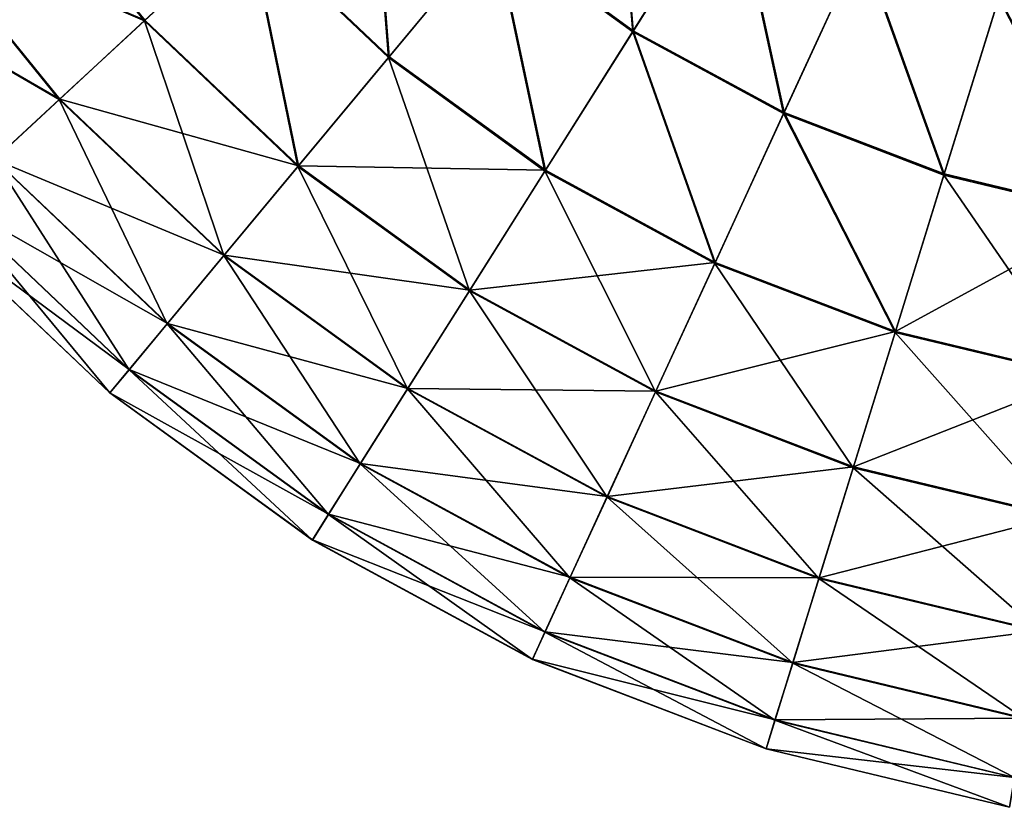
# Model space of a CAD drawing. Header units: millimetres. Extents: x 64 to 3333, y 103 to 3347.
# Tile 475 of 519: x 3252 to 3277, y 2217 to 2237. Entities that reach past the tile are written whole.
import ezdxf

# ---------------------------------------------------------------- set-up
doc = ezdxf.new("R2010")
doc.units = ezdxf.units.MM
doc.header["$LTSCALE"] = 25.4
doc.layers.get('0').update_dxf_attribs({"true_color": 0xff5454})

# ---------------------------------------------------------------- blocks, each defined once
blk = doc.blocks.new('SPIDER-6785-9743.STL')
at = {"color": 7, "true_color": 0xffffff}
mesh = blk.add_polyface(dxfattribs=at)
corners = [(3252.148, 2241.259, 36.191), (3258.082, 2239.547, 31.316), (3255.484, 2237.144, 36.191), (3255.038, 2243.303, 31.316)]
mesh.append_faces([[corners[k] for k in face] for face in [(0, 1, 2), (1, 0, 3)]], dxfattribs={"vtx0": -1, "color": 7})
mesh = blk.add_polyface(dxfattribs=at)
corners = [(3258.101, 2239.565, 92.469), (3252.166, 2241.271, 87.597), (3255.5, 2237.158, 87.597), (3255.059, 2243.318, 92.469)]
mesh.append_faces([[corners[k] for k in face] for face in [(0, 1, 2), (1, 0, 3)]], dxfattribs={"vtx0": -1, "color": 7})
mesh = blk.add_polyface(dxfattribs=at)
corners = [(3267.192, 2242.962, 23.083), (3267.702, 2236.869, 26.924), (3264.226, 2239.392, 26.924), (3270.176, 2240.795, 23.083)]
mesh.append_faces([[corners[k] for k in face] for face in [(0, 1, 2), (1, 0, 3)]], dxfattribs={"vtx0": -1, "color": 7})
mesh = blk.add_polyface(dxfattribs=at)
corners = [(3267.717, 2236.894, 96.858), (3267.212, 2242.986, 100.694), (3264.244, 2239.415, 96.858), (3270.194, 2240.823, 100.694)]
mesh.append_faces([[corners[k] for k in face] for face in [(0, 1, 2), (1, 0, 3)]], dxfattribs={"vtx0": -1, "color": 7})
mesh = blk.add_polyface(dxfattribs=at)
corners = [(3278.368, 2242.574, 19.854), (3280.449, 2236.857, 23.083), (3276.862, 2237.717, 23.083), (3281.308, 2241.87, 19.854)]
mesh.append_faces([[corners[k] for k in face] for face in [(0, 1, 2), (1, 0, 3)]], dxfattribs={"vtx0": -1, "color": 7})
mesh = blk.add_polyface(dxfattribs=at)
corners = [(3261.109, 2242.347, 26.924), (3261.591, 2236.221, 31.316), (3258.082, 2239.547, 31.316), (3264.226, 2239.392, 26.924)]
mesh.append_faces([[corners[k] for k in face] for face in [(0, 1, 2), (1, 0, 3)]], dxfattribs={"vtx0": -1, "color": 7})
mesh = blk.add_polyface(dxfattribs=at)
corners = [(3261.607, 2236.241, 92.469), (3261.13, 2242.367, 96.858), (3258.101, 2239.565, 92.469), (3264.244, 2239.415, 96.858)]
mesh.append_faces([[corners[k] for k in face] for face in [(0, 1, 2), (1, 0, 3)]], dxfattribs={"vtx0": -1, "color": 7})
mesh = blk.add_polyface(dxfattribs=at)
corners = [(3281.664, 2241.847, 103.919), (3276.872, 2237.747, 100.694), (3280.454, 2236.889, 100.694)]
mesh.append_faces([[corners[k] for k in face] for face in [(0, 1, 2)]], dxfattribs={"color": 7})
mesh = blk.add_polyface(dxfattribs=at)
corners = [(3249.78, 2239.584, 41.47), (3255.484, 2237.144, 36.191), (3253.355, 2235.174, 41.47), (3252.148, 2241.259, 36.191)]
mesh.append_faces([[corners[k] for k in face] for face in [(0, 1, 2), (1, 0, 3)]], dxfattribs={"vtx0": -1, "color": 7})
mesh = blk.add_polyface(dxfattribs=at)
corners = [(3255.5, 2237.158, 87.597), (3249.794, 2239.594, 82.32), (3253.367, 2235.185, 82.32), (3252.166, 2241.271, 87.597)]
mesh.append_faces([[corners[k] for k in face] for face in [(0, 1, 2), (1, 0, 3)]], dxfattribs={"vtx0": -1, "color": 7})
mesh = blk.add_polyface(dxfattribs=at)
corners = [(3270.176, 2240.795, 23.083), (3271.477, 2234.821, 26.924), (3267.702, 2236.869, 26.924), (3273.418, 2239.037, 23.083)]
mesh.append_faces([[corners[k] for k in face] for face in [(0, 1, 2), (1, 0, 3)]], dxfattribs={"vtx0": -1, "color": 7})
mesh = blk.add_polyface(dxfattribs=at)
corners = [(3271.489, 2234.847, 96.858), (3270.194, 2240.823, 100.694), (3267.717, 2236.894, 96.858), (3273.432, 2239.066, 100.694)]
mesh.append_faces([[corners[k] for k in face] for face in [(0, 1, 2), (1, 0, 3)]], dxfattribs={"vtx0": -1, "color": 7})
mesh = blk.add_polyface(dxfattribs=at)
corners = [(3247.971, 2238.304, 47.072), (3253.355, 2235.174, 41.47), (3251.728, 2233.669, 47.072), (3249.78, 2239.584, 41.47)]
mesh.append_faces([[corners[k] for k in face] for face in [(0, 1, 2), (1, 0, 3)]], dxfattribs={"vtx0": -1, "color": 7})
mesh = blk.add_polyface(dxfattribs=at)
corners = [(3253.367, 2235.185, 82.32), (3247.981, 2238.311, 76.72), (3251.738, 2233.677, 76.72), (3249.794, 2239.594, 82.32)]
mesh.append_faces([[corners[k] for k in face] for face in [(0, 1, 2), (1, 0, 3)]], dxfattribs={"vtx0": -1, "color": 7})
mesh = blk.add_polyface(dxfattribs=at)
corners = [(3259.328, 2233.499, 36.191), (3258.082, 2239.547, 31.316), (3261.591, 2236.221, 31.316), (3255.484, 2237.144, 36.191)]
mesh.append_faces([[corners[k] for k in face] for face in [(0, 1, 2), (1, 0, 3)]], dxfattribs={"vtx0": -1, "color": 7})
mesh = blk.add_polyface(dxfattribs=at)
corners = [(3259.342, 2233.515, 87.597), (3258.101, 2239.565, 92.469), (3255.5, 2237.158, 87.597), (3261.607, 2236.241, 92.469)]
mesh.append_faces([[corners[k] for k in face] for face in [(0, 1, 2), (1, 0, 3)]], dxfattribs={"vtx0": -1, "color": 7})
mesh = blk.add_polyface(dxfattribs=at)
corners = [(3264.226, 2239.392, 26.924), (3265.503, 2233.381, 31.316), (3261.591, 2236.221, 31.316), (3267.702, 2236.869, 26.924)]
mesh.append_faces([[corners[k] for k in face] for face in [(0, 1, 2), (1, 0, 3)]], dxfattribs={"vtx0": -1, "color": 7})
mesh = blk.add_polyface(dxfattribs=at)
corners = [(3265.517, 2233.403, 92.469), (3264.244, 2239.415, 96.858), (3261.607, 2236.241, 92.469), (3267.717, 2236.894, 96.858)]
mesh.append_faces([[corners[k] for k in face] for face in [(0, 1, 2), (1, 0, 3)]], dxfattribs={"vtx0": -1, "color": 7})
mesh = blk.add_polyface(dxfattribs=at)
corners = [(3273.418, 2239.037, 23.083), (3275.488, 2233.284, 26.924), (3271.477, 2234.821, 26.924), (3276.862, 2237.717, 23.083)]
mesh.append_faces([[corners[k] for k in face] for face in [(0, 1, 2), (1, 0, 3)]], dxfattribs={"vtx0": -1, "color": 7})
mesh = blk.add_polyface(dxfattribs=at)
corners = [(3275.496, 2233.311, 96.858), (3273.432, 2239.066, 100.694), (3271.489, 2234.847, 96.858), (3276.872, 2237.747, 100.694)]
mesh.append_faces([[corners[k] for k in face] for face in [(0, 1, 2), (1, 0, 3)]], dxfattribs={"vtx0": -1, "color": 7})
mesh = blk.add_polyface(dxfattribs=at)
corners = [(3276.862, 2237.717, 23.083), (3279.665, 2232.283, 26.924), (3275.488, 2233.284, 26.924), (3280.449, 2236.857, 23.083)]
mesh.append_faces([[corners[k] for k in face] for face in [(0, 1, 2), (1, 0, 3)]], dxfattribs={"vtx0": -1, "color": 7})
mesh = blk.add_polyface(dxfattribs=at)
corners = [(3279.67, 2232.312, 96.858), (3276.872, 2237.747, 100.694), (3275.496, 2233.311, 96.858), (3280.454, 2236.889, 100.694)]
mesh.append_faces([[corners[k] for k in face] for face in [(0, 1, 2), (1, 0, 3)]], dxfattribs={"vtx0": -1, "color": 7})
mesh = blk.add_polyface(dxfattribs=at)
corners = [(3257.475, 2231.268, 41.47), (3255.484, 2237.144, 36.191), (3259.328, 2233.499, 36.191), (3253.355, 2235.174, 41.47)]
mesh.append_faces([[corners[k] for k in face] for face in [(0, 1, 2), (1, 0, 3)]], dxfattribs={"vtx0": -1, "color": 7})
mesh = blk.add_polyface(dxfattribs=at)
corners = [(3259.342, 2233.515, 87.597), (3253.367, 2235.185, 82.32), (3257.485, 2231.281, 82.32), (3255.5, 2237.158, 87.597)]
mesh.append_faces([[corners[k] for k in face] for face in [(0, 1, 2), (1, 0, 3)]], dxfattribs={"vtx0": -1, "color": 7})
mesh = blk.add_polyface(dxfattribs=at)
corners = [(3267.702, 2236.869, 26.924), (3269.753, 2231.076, 31.316), (3265.503, 2233.381, 31.316), (3271.477, 2234.821, 26.924)]
mesh.append_faces([[corners[k] for k in face] for face in [(0, 1, 2), (1, 0, 3)]], dxfattribs={"vtx0": -1, "color": 7})
mesh = blk.add_polyface(dxfattribs=at)
corners = [(3269.763, 2231.099, 92.469), (3267.717, 2236.894, 96.858), (3265.517, 2233.403, 92.469), (3271.489, 2234.847, 96.858)]
mesh.append_faces([[corners[k] for k in face] for face in [(0, 1, 2), (1, 0, 3)]], dxfattribs={"vtx0": -1, "color": 7})
mesh = blk.add_polyface(dxfattribs=at)
corners = [(3265.517, 2233.403, 92.469), (3259.342, 2233.515, 87.597), (3263.627, 2230.405, 87.597), (3261.607, 2236.241, 92.469)]
mesh.append_faces([[corners[k] for k in face] for face in [(0, 1, 2), (1, 0, 3)]], dxfattribs={"vtx0": -1, "color": 7})
mesh = blk.add_polyface(dxfattribs=at)
corners = [(3263.615, 2230.387, 36.191), (3261.591, 2236.221, 31.316), (3265.503, 2233.381, 31.316), (3259.328, 2233.499, 36.191)]
mesh.append_faces([[corners[k] for k in face] for face in [(0, 1, 2), (1, 0, 3)]], dxfattribs={"vtx0": -1, "color": 7})
mesh = blk.add_polyface(dxfattribs=at)
corners = [(3256.058, 2229.563, 47.072), (3253.355, 2235.174, 41.47), (3257.475, 2231.268, 41.47), (3251.728, 2233.669, 47.072)]
mesh.append_faces([[corners[k] for k in face] for face in [(0, 1, 2), (1, 0, 3)]], dxfattribs={"vtx0": -1, "color": 7})
mesh = blk.add_polyface(dxfattribs=at)
corners = [(3257.485, 2231.281, 82.32), (3251.738, 2233.677, 76.72), (3256.066, 2229.573, 76.72), (3253.367, 2235.185, 82.32)]
mesh.append_faces([[corners[k] for k in face] for face in [(0, 1, 2), (1, 0, 3)]], dxfattribs={"vtx0": -1, "color": 7})
mesh = blk.add_polyface(dxfattribs=at)
corners = [(3271.477, 2234.821, 26.924), (3274.267, 2229.346, 31.316), (3269.753, 2231.076, 31.316), (3275.488, 2233.284, 26.924)]
mesh.append_faces([[corners[k] for k in face] for face in [(0, 1, 2), (1, 0, 3)]], dxfattribs={"vtx0": -1, "color": 7})
mesh = blk.add_polyface(dxfattribs=at)
corners = [(3274.274, 2229.37, 92.469), (3271.489, 2234.847, 96.858), (3269.763, 2231.099, 92.469), (3275.496, 2233.311, 96.858)]
mesh.append_faces([[corners[k] for k in face] for face in [(0, 1, 2), (1, 0, 3)]], dxfattribs={"vtx0": -1, "color": 7})
mesh = blk.add_polyface(dxfattribs=at)
corners = [(3255.102, 2228.413, 52.908), (3251.728, 2233.669, 47.072), (3256.058, 2229.563, 47.072), (3250.63, 2232.653, 52.908)]
mesh.append_faces([[corners[k] for k in face] for face in [(0, 1, 2), (1, 0, 3)]], dxfattribs={"vtx0": -1, "color": 7})
mesh = blk.add_polyface(dxfattribs=at)
corners = [(3256.066, 2229.573, 76.72), (3250.636, 2232.658, 70.885), (3255.107, 2228.418, 70.885), (3251.738, 2233.677, 76.72)]
mesh.append_faces([[corners[k] for k in face] for face in [(0, 1, 2), (1, 0, 3)]], dxfattribs={"vtx0": -1, "color": 7})
mesh = blk.add_polyface(dxfattribs=at)
corners = [(3263.627, 2230.405, 87.597), (3257.485, 2231.281, 82.32), (3262.078, 2227.947, 82.32), (3259.342, 2233.515, 87.597)]
mesh.append_faces([[corners[k] for k in face] for face in [(0, 1, 2), (1, 0, 3)]], dxfattribs={"vtx0": -1, "color": 7})
mesh = blk.add_polyface(dxfattribs=at)
corners = [(3262.069, 2227.933, 41.47), (3259.328, 2233.499, 36.191), (3263.615, 2230.387, 36.191), (3257.475, 2231.268, 41.47)]
mesh.append_faces([[corners[k] for k in face] for face in [(0, 1, 2), (1, 0, 3)]], dxfattribs={"vtx0": -1, "color": 7})
mesh = blk.add_polyface(dxfattribs=at)
corners = [(3268.272, 2227.861, 36.191), (3265.503, 2233.381, 31.316), (3269.753, 2231.076, 31.316), (3263.615, 2230.387, 36.191)]
mesh.append_faces([[corners[k] for k in face] for face in [(0, 1, 2), (1, 0, 3)]], dxfattribs={"vtx0": -1, "color": 7})
mesh = blk.add_polyface(dxfattribs=at)
corners = [(3269.763, 2231.099, 92.469), (3263.627, 2230.405, 87.597), (3268.281, 2227.88, 87.597), (3265.517, 2233.403, 92.469)]
mesh.append_faces([[corners[k] for k in face] for face in [(0, 1, 2), (1, 0, 3)]], dxfattribs={"vtx0": -1, "color": 7})
mesh = blk.add_polyface(dxfattribs=at)
corners = [(3278.968, 2228.219, 31.316), (3275.488, 2233.284, 26.924), (3279.665, 2232.283, 26.924), (3274.267, 2229.346, 31.316)]
mesh.append_faces([[corners[k] for k in face] for face in [(0, 1, 2), (1, 0, 3)]], dxfattribs={"vtx0": -1, "color": 7})
mesh = blk.add_polyface(dxfattribs=at)
corners = [(3279.67, 2232.312, 96.858), (3274.274, 2229.37, 92.469), (3278.973, 2228.244, 92.469), (3275.496, 2233.311, 96.858)]
mesh.append_faces([[corners[k] for k in face] for face in [(0, 1, 2), (1, 0, 3)]], dxfattribs={"vtx0": -1, "color": 7})
mesh = blk.add_polyface(dxfattribs=at)
corners = [(3254.621, 2227.834, 58.885), (3250.63, 2232.653, 52.908), (3255.102, 2228.413, 52.908), (3250.078, 2232.141, 58.885)]
mesh.append_faces([[corners[k] for k in face] for face in [(0, 1, 2), (1, 0, 3)]], dxfattribs={"vtx0": -1, "color": 7})
mesh = blk.add_polyface(dxfattribs=at)
corners = [(3255.107, 2228.418, 70.885), (3250.08, 2232.143, 64.909), (3254.623, 2227.835, 64.909), (3250.636, 2232.658, 70.885)]
mesh.append_faces([[corners[k] for k in face] for face in [(0, 1, 2), (1, 0, 3)]], dxfattribs={"vtx0": -1, "color": 7})
mesh = blk.add_polyface(dxfattribs=at)
corners = [(3254.623, 2227.835, 64.909), (3250.078, 2232.141, 58.885), (3254.621, 2227.834, 58.885), (3250.08, 2232.143, 64.909)]
mesh.append_faces([[corners[k] for k in face] for face in [(0, 1, 2), (1, 0, 3)]], dxfattribs={"vtx0": -1, "color": 7})
mesh = blk.add_polyface(dxfattribs=at)
corners = [(3260.887, 2226.058, 47.072), (3257.475, 2231.268, 41.47), (3262.069, 2227.933, 41.47), (3256.058, 2229.563, 47.072)]
mesh.append_faces([[corners[k] for k in face] for face in [(0, 1, 2), (1, 0, 3)]], dxfattribs={"vtx0": -1, "color": 7})
mesh = blk.add_polyface(dxfattribs=at)
corners = [(3262.078, 2227.947, 82.32), (3256.066, 2229.573, 76.72), (3260.894, 2226.069, 76.72), (3257.485, 2231.281, 82.32)]
mesh.append_faces([[corners[k] for k in face] for face in [(0, 1, 2), (1, 0, 3)]], dxfattribs={"vtx0": -1, "color": 7})
mesh = blk.add_polyface(dxfattribs=at)
corners = [(3273.219, 2225.965, 36.191), (3269.753, 2231.076, 31.316), (3274.267, 2229.346, 31.316), (3268.272, 2227.861, 36.191)]
mesh.append_faces([[corners[k] for k in face] for face in [(0, 1, 2), (1, 0, 3)]], dxfattribs={"vtx0": -1, "color": 7})
mesh = blk.add_polyface(dxfattribs=at)
corners = [(3274.274, 2229.37, 92.469), (3268.281, 2227.88, 87.597), (3273.225, 2225.985, 87.597), (3269.763, 2231.099, 92.469)]
mesh.append_faces([[corners[k] for k in face] for face in [(0, 1, 2), (1, 0, 3)]], dxfattribs={"vtx0": -1, "color": 7})
mesh = blk.add_polyface(dxfattribs=at)
corners = [(3267.059, 2225.226, 41.47), (3263.615, 2230.387, 36.191), (3268.272, 2227.861, 36.191), (3262.069, 2227.933, 41.47)]
mesh.append_faces([[corners[k] for k in face] for face in [(0, 1, 2), (1, 0, 3)]], dxfattribs={"vtx0": -1, "color": 7})
mesh = blk.add_polyface(dxfattribs=at)
corners = [(3268.281, 2227.88, 87.597), (3262.078, 2227.947, 82.32), (3267.066, 2225.242, 82.32), (3263.627, 2230.405, 87.597)]
mesh.append_faces([[corners[k] for k in face] for face in [(0, 1, 2), (1, 0, 3)]], dxfattribs={"vtx0": -1, "color": 7})
mesh = blk.add_polyface(dxfattribs=at)
corners = [(3260.894, 2226.069, 76.72), (3255.107, 2228.418, 70.885), (3260.093, 2224.799, 70.885), (3256.066, 2229.573, 76.72)]
mesh.append_faces([[corners[k] for k in face] for face in [(0, 1, 2), (1, 0, 3)]], dxfattribs={"vtx0": -1, "color": 7})
mesh = blk.add_polyface(dxfattribs=at)
corners = [(3260.089, 2224.792, 52.908), (3256.058, 2229.563, 47.072), (3260.887, 2226.058, 47.072), (3255.102, 2228.413, 52.908)]
mesh.append_faces([[corners[k] for k in face] for face in [(0, 1, 2), (1, 0, 3)]], dxfattribs={"vtx0": -1, "color": 7})
mesh = blk.add_polyface(dxfattribs=at)
corners = [(3278.37, 2224.73, 36.191), (3274.267, 2229.346, 31.316), (3278.968, 2228.219, 31.316), (3273.219, 2225.965, 36.191)]
mesh.append_faces([[corners[k] for k in face] for face in [(0, 1, 2), (1, 0, 3)]], dxfattribs={"vtx0": -1, "color": 7})
mesh = blk.add_polyface(dxfattribs=at)
corners = [(3278.973, 2228.244, 92.469), (3273.225, 2225.985, 87.597), (3278.374, 2224.751, 87.597), (3274.274, 2229.37, 92.469)]
mesh.append_faces([[corners[k] for k in face] for face in [(0, 1, 2), (1, 0, 3)]], dxfattribs={"vtx0": -1, "color": 7})
mesh = blk.add_polyface(dxfattribs=at)
corners = [(3259.688, 2224.156, 58.885), (3255.102, 2228.413, 52.908), (3260.089, 2224.792, 52.908), (3254.621, 2227.834, 58.885)]
mesh.append_faces([[corners[k] for k in face] for face in [(0, 1, 2), (1, 0, 3)]], dxfattribs={"vtx0": -1, "color": 7})
mesh = blk.add_polyface(dxfattribs=at)
corners = [(3260.093, 2224.799, 70.885), (3254.623, 2227.835, 64.909), (3259.689, 2224.158, 64.909), (3255.107, 2228.418, 70.885)]
mesh.append_faces([[corners[k] for k in face] for face in [(0, 1, 2), (1, 0, 3)]], dxfattribs={"vtx0": -1, "color": 7})
mesh = blk.add_polyface(dxfattribs=at)
corners = [(3266.132, 2223.213, 47.072), (3262.069, 2227.933, 41.47), (3267.059, 2225.226, 41.47), (3260.887, 2226.058, 47.072)]
mesh.append_faces([[corners[k] for k in face] for face in [(0, 1, 2), (1, 0, 3)]], dxfattribs={"vtx0": -1, "color": 7})
mesh = blk.add_polyface(dxfattribs=at)
corners = [(3267.066, 2225.242, 82.32), (3260.894, 2226.069, 76.72), (3266.137, 2223.225, 76.72), (3262.078, 2227.947, 82.32)]
mesh.append_faces([[corners[k] for k in face] for face in [(0, 1, 2), (1, 0, 3)]], dxfattribs={"vtx0": -1, "color": 7})
mesh = blk.add_polyface(dxfattribs=at)
corners = [(3272.36, 2223.194, 41.47), (3268.272, 2227.861, 36.191), (3273.219, 2225.965, 36.191), (3267.059, 2225.226, 41.47)]
mesh.append_faces([[corners[k] for k in face] for face in [(0, 1, 2), (1, 0, 3)]], dxfattribs={"vtx0": -1, "color": 7})
mesh = blk.add_polyface(dxfattribs=at)
corners = [(3273.225, 2225.985, 87.597), (3267.066, 2225.242, 82.32), (3272.365, 2223.21, 82.32), (3268.281, 2227.88, 87.597)]
mesh.append_faces([[corners[k] for k in face] for face in [(0, 1, 2), (1, 0, 3)]], dxfattribs={"vtx0": -1, "color": 7})
mesh = blk.add_polyface(dxfattribs=at)
corners = [(3259.689, 2224.158, 64.909), (3254.621, 2227.834, 58.885), (3259.688, 2224.156, 58.885), (3254.623, 2227.835, 64.909)]
mesh.append_faces([[corners[k] for k in face] for face in [(0, 1, 2), (1, 0, 3)]], dxfattribs={"vtx0": -1, "color": 7})
mesh = blk.add_polyface(dxfattribs=at)
corners = [(3265.506, 2221.854, 52.908), (3260.887, 2226.058, 47.072), (3266.132, 2223.213, 47.072), (3260.089, 2224.792, 52.908)]
mesh.append_faces([[corners[k] for k in face] for face in [(0, 1, 2), (1, 0, 3)]], dxfattribs={"vtx0": -1, "color": 7})
mesh = blk.add_polyface(dxfattribs=at)
corners = [(3266.137, 2223.225, 76.72), (3260.093, 2224.799, 70.885), (3265.51, 2221.861, 70.885), (3260.894, 2226.069, 76.72)]
mesh.append_faces([[corners[k] for k in face] for face in [(0, 1, 2), (1, 0, 3)]], dxfattribs={"vtx0": -1, "color": 7})
mesh = blk.add_polyface(dxfattribs=at)
corners = [(3277.88, 2221.871, 41.47), (3273.219, 2225.965, 36.191), (3278.37, 2224.73, 36.191), (3272.36, 2223.194, 41.47)]
mesh.append_faces([[corners[k] for k in face] for face in [(0, 1, 2), (1, 0, 3)]], dxfattribs={"vtx0": -1, "color": 7})
mesh = blk.add_polyface(dxfattribs=at)
corners = [(3278.374, 2224.751, 87.597), (3272.365, 2223.21, 82.32), (3277.883, 2221.888, 82.32), (3273.225, 2225.985, 87.597)]
mesh.append_faces([[corners[k] for k in face] for face in [(0, 1, 2), (1, 0, 3)]], dxfattribs={"vtx0": -1, "color": 7})
mesh = blk.add_polyface(dxfattribs=at)
corners = [(3271.704, 2221.078, 47.072), (3267.059, 2225.226, 41.47), (3272.36, 2223.194, 41.47), (3266.132, 2223.213, 47.072)]
mesh.append_faces([[corners[k] for k in face] for face in [(0, 1, 2), (1, 0, 3)]], dxfattribs={"vtx0": -1, "color": 7})
mesh = blk.add_polyface(dxfattribs=at)
corners = [(3272.365, 2223.21, 82.32), (3266.137, 2223.225, 76.72), (3271.707, 2221.089, 76.72), (3267.066, 2225.242, 82.32)]
mesh.append_faces([[corners[k] for k in face] for face in [(0, 1, 2), (1, 0, 3)]], dxfattribs={"vtx0": -1, "color": 7})
mesh = blk.add_polyface(dxfattribs=at)
corners = [(3265.192, 2221.171, 58.885), (3260.089, 2224.792, 52.908), (3265.506, 2221.854, 52.908), (3259.688, 2224.156, 58.885)]
mesh.append_faces([[corners[k] for k in face] for face in [(0, 1, 2), (1, 0, 3)]], dxfattribs={"vtx0": -1, "color": 7})
mesh = blk.add_polyface(dxfattribs=at)
corners = [(3265.51, 2221.861, 70.885), (3259.689, 2224.158, 64.909), (3265.193, 2221.173, 64.909), (3260.093, 2224.799, 70.885)]
mesh.append_faces([[corners[k] for k in face] for face in [(0, 1, 2), (1, 0, 3)]], dxfattribs={"vtx0": -1, "color": 7})
mesh = blk.add_polyface(dxfattribs=at)
corners = [(3265.193, 2221.173, 64.909), (3259.688, 2224.156, 58.885), (3265.192, 2221.171, 58.885), (3259.689, 2224.158, 64.909)]
mesh.append_faces([[corners[k] for k in face] for face in [(0, 1, 2), (1, 0, 3)]], dxfattribs={"vtx0": -1, "color": 7})
mesh = blk.add_polyface(dxfattribs=at)
corners = [(3271.26, 2219.648, 52.908), (3266.132, 2223.213, 47.072), (3271.704, 2221.078, 47.072), (3265.506, 2221.854, 52.908)]
mesh.append_faces([[corners[k] for k in face] for face in [(0, 1, 2), (1, 0, 3)]], dxfattribs={"vtx0": -1, "color": 7})
mesh = blk.add_polyface(dxfattribs=at)
corners = [(3271.707, 2221.089, 76.72), (3265.51, 2221.861, 70.885), (3271.263, 2219.656, 70.885), (3266.137, 2223.225, 76.72)]
mesh.append_faces([[corners[k] for k in face] for face in [(0, 1, 2), (1, 0, 3)]], dxfattribs={"vtx0": -1, "color": 7})
mesh = blk.add_polyface(dxfattribs=at)
corners = [(3277.506, 2219.687, 47.072), (3272.36, 2223.194, 41.47), (3277.88, 2221.871, 41.47), (3271.704, 2221.078, 47.072)]
mesh.append_faces([[corners[k] for k in face] for face in [(0, 1, 2), (1, 0, 3)]], dxfattribs={"vtx0": -1, "color": 7})
mesh = blk.add_polyface(dxfattribs=at)
corners = [(3277.883, 2221.888, 82.32), (3271.707, 2221.089, 76.72), (3277.508, 2219.699, 76.72), (3272.365, 2223.21, 82.32)]
mesh.append_faces([[corners[k] for k in face] for face in [(0, 1, 2), (1, 0, 3)]], dxfattribs={"vtx0": -1, "color": 7})
mesh = blk.add_polyface(dxfattribs=at)
corners = [(3271.038, 2218.929, 58.885), (3265.506, 2221.854, 52.908), (3271.26, 2219.648, 52.908), (3265.192, 2221.171, 58.885)]
mesh.append_faces([[corners[k] for k in face] for face in [(0, 1, 2), (1, 0, 3)]], dxfattribs={"vtx0": -1, "color": 7})
mesh = blk.add_polyface(dxfattribs=at)
corners = [(3271.263, 2219.656, 70.885), (3265.193, 2221.173, 64.909), (3271.038, 2218.932, 64.909), (3265.51, 2221.861, 70.885)]
mesh.append_faces([[corners[k] for k in face] for face in [(0, 1, 2), (1, 0, 3)]], dxfattribs={"vtx0": -1, "color": 7})
mesh = blk.add_polyface(dxfattribs=at)
corners = [(3271.038, 2218.932, 64.909), (3265.192, 2221.171, 58.885), (3271.038, 2218.929, 58.885), (3265.193, 2221.173, 64.909)]
mesh.append_faces([[corners[k] for k in face] for face in [(0, 1, 2), (1, 0, 3)]], dxfattribs={"vtx0": -1, "color": 7})
mesh = blk.add_polyface(dxfattribs=at)
corners = [(3277.253, 2218.213, 52.908), (3271.704, 2221.078, 47.072), (3277.506, 2219.687, 47.072), (3271.26, 2219.648, 52.908)]
mesh.append_faces([[corners[k] for k in face] for face in [(0, 1, 2), (1, 0, 3)]], dxfattribs={"vtx0": -1, "color": 7})
mesh = blk.add_polyface(dxfattribs=at)
corners = [(3277.508, 2219.699, 76.72), (3271.263, 2219.656, 70.885), (3277.255, 2218.22, 70.885), (3271.707, 2221.089, 76.72)]
mesh.append_faces([[corners[k] for k in face] for face in [(0, 1, 2), (1, 0, 3)]], dxfattribs={"vtx0": -1, "color": 7})
mesh = blk.add_polyface(dxfattribs=at)
corners = [(3277.255, 2218.22, 70.885), (3271.038, 2218.932, 64.909), (3277.127, 2217.473, 64.909), (3271.263, 2219.656, 70.885)]
mesh.append_faces([[corners[k] for k in face] for face in [(0, 1, 2), (1, 0, 3)]], dxfattribs={"vtx0": -1, "color": 7})
mesh = blk.add_polyface(dxfattribs=at)
corners = [(3277.126, 2217.471, 58.885), (3271.26, 2219.648, 52.908), (3277.253, 2218.213, 52.908), (3271.038, 2218.929, 58.885)]
mesh.append_faces([[corners[k] for k in face] for face in [(0, 1, 2), (1, 0, 3)]], dxfattribs={"vtx0": -1, "color": 7})
mesh = blk.add_polyface(dxfattribs=at)
corners = [(3277.127, 2217.473, 64.909), (3271.038, 2218.929, 58.885), (3277.126, 2217.471, 58.885), (3271.038, 2218.932, 64.909)]
mesh.append_faces([[corners[k] for k in face] for face in [(0, 1, 2), (1, 0, 3)]], dxfattribs={"vtx0": -1, "color": 7})

msp = doc.modelspace()

# ---------------------------------------------------------------- block references
at = {"color": 250, "true_color": 0x262626}
msp.add_blockref('SPIDER-6785-9743.STL', (0, 0), dxfattribs=at)

doc.saveas('drawing.dxf')
